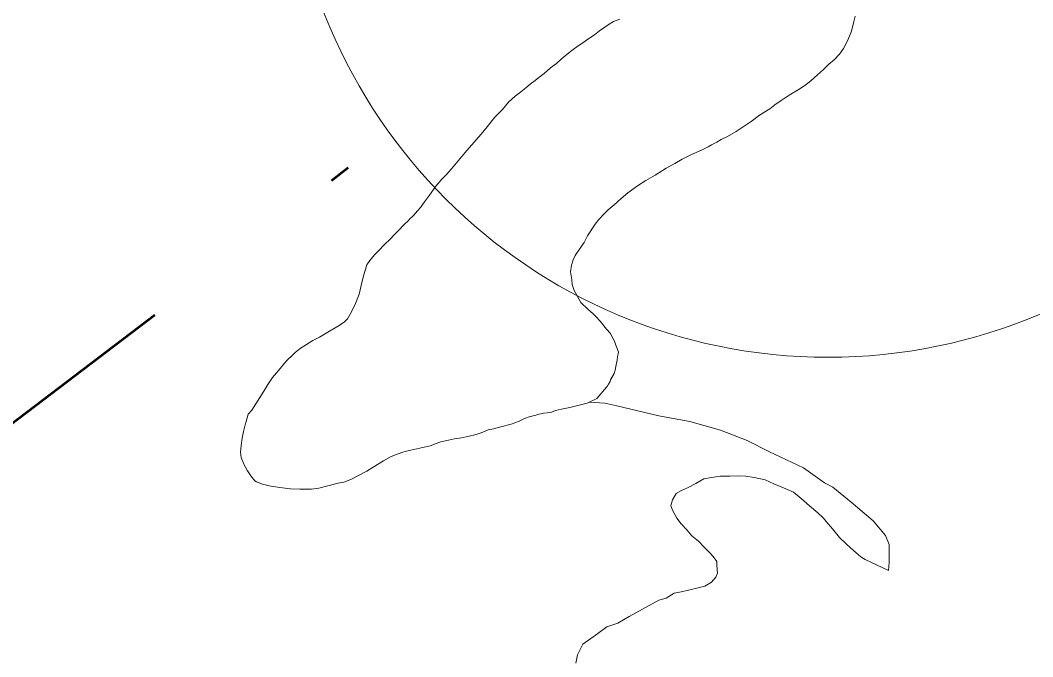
# Model space of a CAD drawing. Extents: x -1643653 to 4543381, y 1624270 to 13878484.
# Drawn here: x 683892 to 685260, y 8953449 to 8954309 of the extents above; entities that cross this region are included whole.
import ezdxf

# ---------------------------------------------------------------- set-up
doc = ezdxf.new("R2010")
doc.units = 0
doc.header["$LTSCALE"] = 200
doc.linetypes.add('MEDIUM_DASHED', pattern=[4.5, 3, -1.5])
for name, color, linetype, lineweight in [('1', 7, 'Continuous', 13), ('27', 7, 'Continuous', 53), ('29', 7, 'Continuous', 13), ('45', 7, 'Continuous', 13)]:
    doc.layers.add(name, color=color, linetype=linetype, lineweight=lineweight)

msp = doc.modelspace()

# ---------------------------------------------------------------- linework, layer by layer
at = {"layer": '1', "lineweight": 25}
msp.add_spline([(814781, 9009175.5), (814787.2, 9009173.4), (814796.9, 9009173.4), (814799.4, 9009172.4), (814805.1, 9009174.5), (814805.6, 9009176.5), (814811.7, 9009179.5), (814811.7, 9009179.5), (814801.5, 9009181), (814790.7, 9009181.5), (814784.1, 9009183.1), (814777.4, 9009185.1), (814778.4, 9009175.5)], degree=3, dxfattribs=at)
at = {"layer": '27', "linetype": 'MEDIUM_DASHED'}
msp.add_line((675717.3, 8947553.5), (684335.5, 8954109.5), dxfattribs=at)
at = {"layer": '29'}
msp.add_line((684417.8, 8954039.2), (684417.8, 8954039.2), dxfattribs=at)
for points in [[(684702.6, 8954310.2), (684693.7, 8954306.8), (684688, 8954303.4), (684680.8, 8954298.5), (684674.9, 8954294.3), (684668.2, 8954289), (684660.7, 8954283.8), (684652.3, 8954278), (684646, 8954273.9), (684637.6, 8954267.9), (684631.1, 8954262.6), (684623.3, 8954256), (684616.8, 8954250.4), (684608.9, 8954244.2), (684600.2, 8954236.8), (684592.9, 8954231.2), (684588.1, 8954227.4), (684581.1, 8954222.1), (684575.2, 8954217.1), (684566.3, 8954210.1), (684560.9, 8954206.2), (684552, 8954198), (684543.7, 8954188.2), (684533.5, 8954177.7), (684523.1, 8954164.7), (684514.9, 8954154.7), (684502, 8954139.8), (684493.2, 8954129.4), (684486.3, 8954121.3), (684481.6, 8954115.8), (684474.9, 8954107.8), (684468.3, 8954100.2), (684462.1, 8954093.8), (684453.9, 8954084.5), (684450.5, 8954079.8), (684445.2, 8954072.4), (684438.6, 8954063.3), (684433.2, 8954055.7), (684428.9, 8954051), (684423.6, 8954044.9), (684417.8, 8954039.2)], [(684417.8, 8954039.2), (684423.6, 8954044.9), (684428.9, 8954051), (684433.2, 8954055.7), (684438.6, 8954063.3), (684445.2, 8954072.4), (684450.5, 8954079.8), (684453.9, 8954084.5), (684462.1, 8954093.8), (684468.3, 8954100.2), (684474.9, 8954107.8), (684481.6, 8954115.8), (684486.3, 8954121.3), (684493.2, 8954129.4), (684502, 8954139.8), (684514.9, 8954154.7), (684523.1, 8954164.7), (684533.5, 8954177.7), (684543.7, 8954188.2), (684552, 8954198), (684560.9, 8954206.2), (684566.3, 8954210.1), (684575.2, 8954217.1), (684581.1, 8954222.1), (684588.1, 8954227.4), (684592.9, 8954231.2), (684600.2, 8954236.8), (684608.9, 8954244.2), (684616.8, 8954250.4), (684623.3, 8954256), (684631.1, 8954262.6), (684637.6, 8954267.9), (684646, 8954273.9), (684652.3, 8954278), (684660.7, 8954283.8), (684668.2, 8954289), (684674.9, 8954294.3), (684680.8, 8954298.5), (684688, 8954303.4), (684693.7, 8954306.8), (684702.6, 8954310.2)], [(684931, 8954207.4), (684943.1, 8954214.6), (684952.1, 8954220.6), (684960.5, 8954226.8), (684969.4, 8954234.7), (684977.4, 8954242), (684984.6, 8954249.1), (684992, 8954255.3), (684999.2, 8954262.6), (685004.4, 8954270.3), (685010.5, 8954281.6), (685015.2, 8954293.9), (685018.6, 8954307.1), (685020.2, 8954314.3)], [(684674, 8954039.2), (684674.5, 8954039.8), (684680.3, 8954046), (684686.8, 8954052.4), (684694.6, 8954059.1), (684704.1, 8954067.7), (684713.2, 8954075.2), (684726.3, 8954084.9), (684737.5, 8954092.1), (684750.2, 8954099.3), (684765.1, 8954108.7), (684776.7, 8954115.2), (684786.6, 8954121), (684799.3, 8954127), (684812.6, 8954133), (684821.6, 8954137.8), (684826.4, 8954140.5), (684833.3, 8954144), (684839.5, 8954147.3), (684848, 8954151.6), (684859.6, 8954158.1), (684869.1, 8954164.4), (684879.7, 8954172), (684891.2, 8954180.2), (684904.9, 8954189.1), (684911.7, 8954194.2), (684920.4, 8954200.1), (684931, 8954207.4)], [(684417.8, 8954039.2), (684417.2, 8954038.6), (684410.8, 8954032.3), (684403.2, 8954024.4), (684397, 8954018), (684392.7, 8954013.4), (684384.2, 8954005.1), (684376.7, 8953997.5), (684371.2, 8953991.8), (684364.5, 8953984), (684360.5, 8953978.3), (684356.2, 8953963.2), (684353, 8953950), (684350.4, 8953938.4), (684345.3, 8953925.7), (684340.1, 8953914.8), (684334.3, 8953905.1), (684330.6, 8953900.9), (684323.3, 8953896.2), (684310.3, 8953888.5), (684303.3, 8953884.6), (684296.7, 8953880.4), (684287.7, 8953875.9), (684279.2, 8953870.6), (684270.4, 8953864.9), (684263.7, 8953859.6), (684259.5, 8953855.3), (684253.7, 8953850), (684249.6, 8953845.3), (684243.7, 8953838.2), (684238.8, 8953832.4), (684233.2, 8953825.8), (684227.1, 8953816.6), (684221.5, 8953807.2), (684205.3, 8953781.6), (684200.3, 8953776.2), (684199.2, 8953771.3), (684197.8, 8953766.4), (684196.4, 8953761.8), (684194, 8953752.8), (684192.2, 8953744), (684191, 8953733.8), (684190.2, 8953724.8), (684190.9, 8953717.7), (684194.8, 8953708), (684199.4, 8953699.7), (684203.9, 8953693), (684209.4, 8953686.1), (684211.8, 8953685), (684219.6, 8953681.7), (684228.6, 8953679.7), (684243, 8953677.3), (684257.4, 8953675.6), (684270.2, 8953674.8), (684285.7, 8953674.9), (684296, 8953676.2), (684321.9, 8953682.9), (684329.6, 8953684.5), (684340, 8953688.3)], [(684340, 8953688.3), (684329.6, 8953684.5), (684321.9, 8953682.9), (684296, 8953676.2), (684285.7, 8953674.9), (684270.2, 8953674.8), (684257.4, 8953675.6), (684243, 8953677.3), (684228.6, 8953679.7), (684219.6, 8953681.7), (684211.8, 8953685), (684209.4, 8953686.1), (684203.9, 8953693), (684199.4, 8953699.7), (684194.8, 8953708), (684190.9, 8953717.7), (684190.2, 8953724.8), (684191, 8953733.8), (684192.2, 8953744), (684194, 8953752.8), (684196.4, 8953761.8), (684197.8, 8953766.4), (684199.2, 8953771.3), (684200.3, 8953776.2), (684205.3, 8953781.6), (684221.5, 8953807.2), (684227.1, 8953816.6), (684233.2, 8953825.8), (684238.8, 8953832.4), (684243.7, 8953838.2), (684249.6, 8953845.3), (684253.7, 8953850), (684259.5, 8953855.3), (684263.7, 8953859.6), (684270.4, 8953864.9), (684279.2, 8953870.6), (684287.7, 8953875.9), (684296.7, 8953880.4), (684303.3, 8953884.6), (684310.3, 8953888.5), (684323.3, 8953896.2), (684330.6, 8953900.9), (684334.3, 8953905.1), (684340.1, 8953914.8), (684345.3, 8953925.7), (684350.4, 8953938.4), (684353, 8953950), (684356.2, 8953963.2), (684360.5, 8953978.3), (684364.5, 8953984), (684371.2, 8953991.8), (684376.7, 8953997.5), (684384.2, 8954005.1), (684392.7, 8954013.4), (684397, 8954018), (684403.2, 8954024.4), (684410.8, 8954032.3), (684417.2, 8954038.6), (684417.8, 8954039.2)], [(684340, 8953688.3), (684349.6, 8953693.4), (684360.6, 8953699.2), (684369.3, 8953704.6), (684383.2, 8953713.4), (684393.7, 8953719.2), (684401.5, 8953722.2), (684410.7, 8953725.5), (684420, 8953727.8), (684432.3, 8953730.4), (684446.3, 8953733.4), (684454.2, 8953736.8), (684460.4, 8953738.8), (684470.8, 8953741.1), (684479, 8953742.8), (684488.7, 8953744.3), (684497.2, 8953746), (684508.5, 8953748.8), (684515.1, 8953751), (684524.7, 8953755), (684531.8, 8953756.7), (684541.5, 8953759.3), (684555.6, 8953762.6), (684565.6, 8953766.4), (684573.6, 8953770.7), (684581.3, 8953773.2), (684587.5, 8953774.7), (684591.7, 8953775.9), (684599.4, 8953777.5), (684609, 8953778.8), (684615.5, 8953781.3), (684623.5, 8953783.2), (684634.7, 8953785.2), (684644, 8953787.6), (684658.4, 8953791.3), (684671.3, 8953797.3), (684684.4, 8953812.6), (684685.2, 8953813.9), (684687.2, 8953816.8), (684689.3, 8953820.3), (684690, 8953822.6), (684694.6, 8953831.4), (684696, 8953835.8), (684696.8, 8953840.9), (684699, 8953849.4), (684699.4, 8953853.8), (684700.6, 8953860.2), (684698.9, 8953865), (684697.2, 8953869.4), (684695.4, 8953875.1), (684691.4, 8953881.3), (684689.8, 8953885.5), (684684.5, 8953891.3), (684675.7, 8953901.8), (684669.8, 8953908.5), (684666.6, 8953911.9), (684659.1, 8953918.3), (684649.6, 8953927.3), (684645, 8953935.4), (684640.7, 8953943.5), (684638.2, 8953951.4), (684637.7, 8953957.7), (684635.9, 8953968.5), (684637.3, 8953977.9), (684639.4, 8953985), (684641.9, 8953990.9), (684648.9, 8954000.6), (684654.1, 8954008.5), (684658.7, 8954017.1), (684669.3, 8954033.2), (684674, 8954039.2)], [(684660.8, 8953792.4), (684658.4, 8953791.3), (684644, 8953787.6), (684634.7, 8953785.2), (684623.5, 8953783.2), (684615.5, 8953781.3), (684609, 8953778.8), (684599.4, 8953777.5), (684591.7, 8953775.9), (684587.5, 8953774.7), (684581.3, 8953773.2), (684573.6, 8953770.7), (684565.6, 8953766.4), (684555.6, 8953762.6), (684541.5, 8953759.3), (684531.8, 8953756.7), (684524.7, 8953755), (684515.1, 8953751), (684508.5, 8953748.8), (684497.2, 8953746), (684488.7, 8953744.3), (684479, 8953742.8), (684470.8, 8953741.1), (684460.4, 8953738.8), (684454.2, 8953736.8), (684446.3, 8953733.4), (684432.3, 8953730.4), (684420, 8953727.8), (684410.7, 8953725.5), (684401.5, 8953722.2), (684393.7, 8953719.2), (684383.2, 8953713.4), (684369.3, 8953704.6), (684360.6, 8953699.2), (684349.6, 8953693.4), (684340, 8953688.3)], [(684660.8, 8953792.4), (684682, 8953791.4), (684698.5, 8953787.5), (684755, 8953773.9), (684796.8, 8953766.2), (684838.6, 8953754.5), (684874.6, 8953740.9), (684904.7, 8953725.3), (684950.5, 8953704), (684978.7, 8953683.6), (684990.3, 8953677.7), (685014.7, 8953657.3), (685044.8, 8953632.1), (685061.3, 8953612.6), (685066.2, 8953600), (685066.2, 8953582.5), (685066.2, 8953575.7), (685065.2, 8953565.2)], [(685065.2, 8953565.2), (685066.2, 8953575.7), (685066.2, 8953582.5), (685066.2, 8953600), (685061.3, 8953612.6), (685044.8, 8953632.1), (685014.7, 8953657.3), (684990.3, 8953677.7), (684978.7, 8953683.6), (684950.5, 8953704), (684904.7, 8953725.3), (684874.6, 8953740.9), (684838.6, 8953754.5), (684796.8, 8953766.2), (684755, 8953773.9), (684698.5, 8953787.5), (684682, 8953791.4), (684660.8, 8953792.4)], [(684642.8, 8953440), (684645.2, 8953451.3), (684652.2, 8953465.5), (684663.1, 8953473), (684672.9, 8953479.8), (684684.8, 8953489), (684699.9, 8953493.7), (684715, 8953502.8), (684755.1, 8953525), (684764.8, 8953527.9), (684775.9, 8953534.3), (684787.4, 8953536.6), (684795.3, 8953538.5), (684806.6, 8953541.4), (684817.1, 8953543.8), (684826.1, 8953549.1), (684831.9, 8953556), (684834.5, 8953561.3), (684833.5, 8953572), (684833.4, 8953577.3), (684828.5, 8953583.8), (684823.5, 8953589.4), (684816.2, 8953596.8), (684808.8, 8953604.6), (684799.6, 8953612.1), (684792.9, 8953619.9), (684785.3, 8953628.3), (684779.2, 8953635.8), (684773.8, 8953645.6), (684771.4, 8953652.3), (684773.4, 8953660.6), (684778.3, 8953669.1), (684785.9, 8953673.4), (684793.6, 8953677), (684805.2, 8953682.8), (684816.1, 8953689), (684826.4, 8953690.8), (684838, 8953692.7), (684851.1, 8953692.6), (684862.4, 8953692.9), (684872.7, 8953692.7), (684883.8, 8953690.7), (684898.7, 8953687.5), (684910.5, 8953682.1), (684926.5, 8953675.5), (684937, 8953670.9), (684947.4, 8953662.6), (684958.5, 8953652.4), (684969.9, 8953642.9), (684977.5, 8953635.9), (684981.3, 8953631.2), (684989.6, 8953621.4), (684999.1, 8953609.9), (685008.1, 8953600.9), (685014.2, 8953595.6), (685021.7, 8953589.1), (685028.1, 8953583.6), (685033.7, 8953580), (685065.2, 8953565.2)], [(684642.8, 8953440), (684645.2, 8953451.3), (684652.2, 8953465.5), (684663.1, 8953473), (684672.9, 8953479.8), (684684.8, 8953489), (684699.9, 8953493.7), (684715, 8953502.8), (684755.1, 8953525), (684764.8, 8953527.9), (684775.9, 8953534.3), (684787.4, 8953536.6), (684795.3, 8953538.5), (684806.6, 8953541.4), (684817.1, 8953543.8), (684826.1, 8953549.1), (684831.9, 8953556), (684834.5, 8953561.3), (684833.5, 8953572), (684833.4, 8953577.3), (684828.5, 8953583.8), (684823.5, 8953589.4), (684816.2, 8953596.8), (684808.8, 8953604.6), (684799.6, 8953612.1), (684792.9, 8953619.9), (684785.3, 8953628.3), (684779.2, 8953635.8), (684773.8, 8953645.6), (684771.4, 8953652.3), (684773.4, 8953660.6), (684778.3, 8953669.1), (684785.9, 8953673.4), (684793.6, 8953677), (684805.2, 8953682.8), (684816.1, 8953689), (684826.4, 8953690.8), (684838, 8953692.7), (684851.1, 8953692.6), (684862.4, 8953692.9), (684872.7, 8953692.7), (684883.8, 8953690.7), (684898.7, 8953687.5), (684910.5, 8953682.1), (684926.5, 8953675.5), (684937, 8953670.9), (684947.4, 8953662.6), (684958.5, 8953652.4), (684969.9, 8953642.9), (684977.5, 8953635.9), (684981.3, 8953631.2), (684989.6, 8953621.4), (684999.1, 8953609.9), (685008.1, 8953600.9), (685014.2, 8953595.6), (685021.7, 8953589.1), (685028.1, 8953583.6), (685033.7, 8953580), (685065.2, 8953565.2)]]:
    msp.add_lwpolyline(points, dxfattribs=at)
at = {"layer": '45'}
msp.add_circle((684983.6, 8954583.4), 730.2, dxfattribs=at)

doc.saveas('drawing.dxf')
